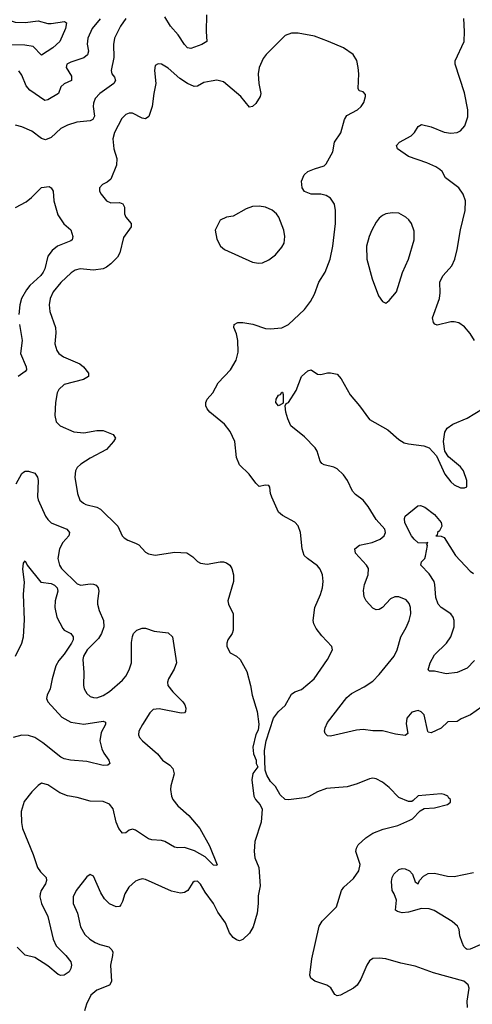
# Model space of a CAD drawing. Header units: inches. Extents: x 1649636 to 1815363, y 506543 to 641975.
# Tile 645 of 656: x 1750316 to 1753103, y 630910 to 636963. Entities that reach past the tile are written whole.
import ezdxf

# ---------------------------------------------------------------- set-up
doc = ezdxf.new("R2010")
doc.units = ezdxf.units.IN
doc.header["$MEASUREMENT"] = 0
doc.layers.add('B7653', color=7, linetype='Continuous')

msp = doc.modelspace()

# ---------------------------------------------------------------- linework, layer by layer
at = {"layer": 'B7653', "color": 5}
for points, elevation in [([(1750000, 637018.6), (1750030, 637015.8), (1750151.6, 636991.5), (1750288.4, 636948.4), (1750350, 636946), (1750430, 636957.1), (1750490, 636940.5), (1750510, 636939.3), (1750591.1, 636951.1), (1750603.6, 636943.6), (1750598, 636910), (1750563.1, 636830), (1750520.3, 636790), (1750450, 636744.2), (1750398.4, 636798.4), (1750347, 636807), (1750230, 636808.4), (1750165, 636795), (1750070, 636802.6), (1750042.2, 636797.8), (1750000, 636782.4)], 620), ([(1750970.2, 636970), (1750937.5, 636922.5), (1750899.2, 636850), (1750893.2, 636810), (1750894.7, 636730), (1750879, 636650), (1750884.2, 636630), (1750899.5, 636610), (1750905.7, 636590), (1750895.6, 636570), (1750809.1, 636510), (1750781.4, 636478.6), (1750770.2, 636449.8), (1750768.5, 636430), (1750776.1, 636370), (1750767.2, 636350), (1750750, 636341), (1750667.8, 636332.2), (1750610, 636314.7), (1750570, 636294.7), (1750510, 636238), (1750474.4, 636225.6), (1750450, 636233.3), (1750390, 636278.3), (1750330, 636304.2), (1750290, 636315.6)], 660), ([(1750812.2, 636967.8), (1750763, 636910), (1750734.8, 636850), (1750732.5, 636812.5), (1750739.2, 636770), (1750732.9, 636747.1), (1750710, 636728.8), (1750630, 636703), (1750606, 636690), (1750601.6, 636670), (1750635.2, 636615.2), (1750634.9, 636590), (1750590, 636569.7), (1750570.3, 636550), (1750554.3, 636510), (1750490, 636470.8), (1750470, 636467.1), (1750378, 636530), (1750355.7, 636555.7), (1750330, 636621.6), (1750310, 636649.7)], 640), ([(1751466.3, 636993.7), (1751464.1, 636890), (1751467.6, 636830), (1751437.6, 636810), (1751370, 636785.2), (1751350, 636790.7), (1751331.5, 636810), (1751291.8, 636870), (1751243.7, 636923.7), (1751210, 636981.2)], 660), ([(1753115.8, 634990), (1753090, 635033), (1753055, 635075), (1753019.3, 635099.3), (1752990, 635106.4), (1752970, 635105.3), (1752885.4, 635085.4), (1752871.2, 635091.2), (1752862.5, 635102.5), (1752857.7, 635130), (1752899.7, 635250), (1752904.6, 635284.6), (1752903.5, 635350), (1752910, 635367.3), (1752923.5, 635390), (1752976.4, 635450), (1752994.8, 635490), (1753009.9, 635550.1), (1753029.3, 635670.7), (1753059.4, 635790), (1753059.8, 635850), (1753045.5, 635890), (1753019.3, 635930), (1752938, 635990), (1752916.3, 636030), (1752903, 636043), (1752878.7, 636058.7), (1752823.3, 636083.3), (1752710, 636121.7), (1752642.7, 636170), (1752636, 636190), (1752653.2, 636210), (1752727, 636250), (1752747.3, 636270), (1752770, 636306.8), (1752790, 636318), (1752850, 636304.6), (1752930, 636272.6), (1752970, 636266.5), (1753010, 636270.3), (1753030, 636278.9), (1753057.4, 636310), (1753074.2, 636365.8), (1753074.7, 636410), (1753054.1, 636514.1), (1752997.4, 636690), (1752997.4, 636710), (1753051.5, 636830), (1753055.1, 636890), (1753049.8, 636970)], 660), ([(1753073, 630890), (1753070.8, 630930), (1753082.4, 631010), (1753077.8, 631030), (1753050, 631051.7), (1752864.3, 631104.3), (1752750, 631143.5), (1752661.9, 631161.9), (1752570, 631188.6), (1752530, 631193.3), (1752490, 631191), (1752470, 631176.2), (1752452.7, 631150), (1752415.6, 631064.4), (1752393.3, 631026.7), (1752371.7, 631008.3), (1752290, 630965.1), (1752270, 630962.7), (1752255.3, 630970), (1752231.5, 631011.5), (1752207.7, 631027.7), (1752132.7, 631052.7), (1752109.3, 631070), (1752102, 631090), (1752114.5, 631190), (1752158.7, 631390), (1752178.5, 631421.5), (1752267.3, 631510), (1752297, 631610), (1752312.3, 631630), (1752370, 631683.8), (1752403, 631730), (1752411.5, 631770), (1752386, 631850), (1752389.6, 631870), (1752399.6, 631890), (1752446.3, 631933.7), (1752490, 631961.7), (1752553.2, 631986.8), (1752644, 632010), (1752718.6, 632041.4), (1752733.2, 632050), (1752781.6, 632098.4), (1752807, 632113), (1752870, 632117.3), (1752950, 632138), (1752968.4, 632151.6), (1752968.7, 632170), (1752958, 632178), (1752952.3, 632190), (1752930, 632200.7), (1752910, 632203.6), (1752770, 632192.3), (1752738, 632162), (1752730, 632157.2), (1752710, 632156), (1752650, 632182), (1752590, 632243.6), (1752550, 632276.2), (1752510, 632297), (1752490, 632299.5), (1752470, 632297), (1752394.2, 632265.8), (1752332.8, 632247.2), (1752204.2, 632235.8), (1752150, 632216.4), (1752094.1, 632185.9), (1752070, 632178.3), (1751970, 632167.6), (1751950, 632169.5), (1751918.7, 632198.7), (1751890, 632248.7), (1751860.2, 632280.2), (1751838, 632318), (1751828, 632350), (1751824, 632470), (1751833.2, 632530), (1751878, 632670), (1751909.6, 632710.4), (1751950, 632746.8), (1751990, 632816.3), (1752009.7, 632830.3), (1752050, 632845.3), (1752128.8, 632911.2), (1752211.5, 633030), (1752242, 633090), (1752238, 633110), (1752175.5, 633175.5), (1752140.8, 633220.8), (1752126.6, 633250), (1752123.1, 633270), (1752132.7, 633350), (1752168.7, 633430), (1752180.3, 633470), (1752183.5, 633510), (1752180.4, 633550), (1752165.8, 633585.8), (1752150, 633605.6), (1752087.3, 633650), (1752068, 633670), (1752056, 633710), (1752045.7, 633810), (1752030.9, 633850.9), (1752010, 633873.6), (1751934.7, 633914.7), (1751910, 633936), (1751867.5, 634027.5), (1751859.3, 634050), (1751856, 634090), (1751850, 634099), (1751830, 634101.2), (1751790, 634094), (1751770, 634113.2), (1751729.3, 634170), (1751670, 634226), (1751651.2, 634271.2), (1751639.7, 634370), (1751610.8, 634430.8), (1751577, 634477), (1751485.7, 634550), (1751469.8, 634570), (1751461.5, 634590), (1751461.7, 634610), (1751469.7, 634630), (1751504.2, 634670), (1751538.2, 634730), (1751613.8, 634810), (1751649.3, 634870.7), (1751660.4, 634919.6), (1751659.7, 634990), (1751651.5, 635031.5), (1751634.2, 635070), (1751637.4, 635090), (1751659, 635101), (1751690, 635101.5), (1751750.5, 635090.5), (1751830, 635064.4), (1751858.3, 635061.7), (1751930, 635068.2), (1751970, 635090.2), (1752070, 635182.2), (1752107.3, 635230), (1752130, 635275.3), (1752158.2, 635350), (1752197.6, 635410), (1752226.6, 635490), (1752243.7, 635570), (1752260.6, 635710), (1752260.6, 635790), (1752254.2, 635830), (1752230, 635865.1), (1752202.8, 635882.8), (1752169.8, 635889.8), (1752110, 635889.8), (1752070, 635906), (1752055, 635930), (1752050.9, 635970), (1752066.8, 636010), (1752090, 636028.9), (1752130, 636046.7), (1752190, 636064.9), (1752203.5, 636076.5), (1752244.7, 636150), (1752253.6, 636210), (1752292.7, 636267.3), (1752314.7, 636350), (1752330, 636373.7), (1752396.2, 636410), (1752418.7, 636430), (1752434.2, 636454.2), (1752445.2, 636490), (1752444, 636504), (1752430, 636519), (1752406.6, 636526.6), (1752400.1, 636540.1), (1752403.4, 636630), (1752400.2, 636670), (1752391.9, 636711.9), (1752369.8, 636750), (1752309.8, 636790), (1752218, 636830), (1752130, 636861.2), (1752030, 636880.7), (1751990, 636879.8), (1751950, 636865.1), (1751833.7, 636750), (1751815.2, 636724.8), (1751790.2, 636670), (1751783.9, 636630), (1751787.9, 636570), (1751800.3, 636510), (1751796.9, 636490), (1751770, 636448.3), (1751750, 636429.7), (1751730, 636424.7), (1751677.7, 636490), (1751570, 636580.9), (1751530, 636591.1), (1751493.9, 636586.1), (1751450, 636576.3), (1751410, 636555.1), (1751390, 636553), (1751350, 636571.1), (1751301, 636601), (1751230, 636664.5), (1751190, 636689.3), (1751167.7, 636692.3), (1751150, 636682), (1751145.5, 636650), (1751154, 636570), (1751141.7, 636510), (1751132.6, 636430), (1751111.5, 636368.5), (1751090, 636354.5), (1751070, 636358.4), (1751010, 636389.4), (1750990, 636389.4), (1750970, 636380.9), (1750944.8, 636355.2), (1750898.9, 636270), (1750890.3, 636230), (1750896, 636170), (1750914.9, 636110), (1750911.6, 636068.5), (1750877.7, 635982.3), (1750855.6, 635964.4), (1750824.9, 635950), (1750808.2, 635930), (1750808.2, 635910), (1750818, 635890), (1750850.8, 635850), (1750876.7, 635836.7), (1750930, 635839.3), (1750952, 635832), (1750960.4, 635810), (1750961.7, 635770), (1750968.8, 635750), (1751002.4, 635710), (1751003.1, 635690), (1750955.2, 635624.8), (1750932.9, 635530), (1750917.4, 635502.6), (1750877.5, 635462.5), (1750850, 635441.3), (1750830, 635432.5), (1750770, 635422.9), (1750688.9, 635431.1), (1750657.3, 635422.7), (1750632.3, 635407.7), (1750570, 635346.8), (1750521.8, 635290), (1750503.5, 635250), (1750496.6, 635210), (1750502.5, 635170), (1750535.6, 635070), (1750538, 635038), (1750532.6, 634970), (1750544, 634930), (1750558, 634910), (1750584.9, 634890), (1750686.8, 634846.8), (1750708.7, 634830), (1750738.7, 634790), (1750740.5, 634770), (1750708.2, 634751.8), (1750590, 634720.3), (1750557.3, 634690), (1750547.1, 634670), (1750537.3, 634610), (1750531.5, 634530), (1750540.3, 634490), (1750565.8, 634465.8), (1750650, 634429.4), (1750710, 634423), (1750790, 634437.6), (1750830, 634437.3), (1750892.3, 634412.3), (1750905.5, 634390), (1750894.4, 634370), (1750850, 634320.5), (1750750, 634267.4), (1750692, 634230), (1750670, 634209.6), (1750660.2, 634190), (1750656.1, 634150), (1750672.2, 634050), (1750686.7, 634010), (1750708, 633990), (1750722.6, 633982.6), (1750790, 633965.8), (1750813.9, 633953.9), (1750920.5, 633850), (1750947.7, 633790), (1750958.3, 633778.3), (1750982.4, 633762.4), (1751030, 633745.7), (1751050, 633734), (1751090, 633690.5), (1751110, 633678.4), (1751150, 633670.4), (1751270.5, 633690.5), (1751345.5, 633685.5), (1751381.7, 633661.7), (1751410, 633633), (1751430, 633622.4), (1751470, 633615.3), (1751549.7, 633630.3), (1751570, 633630.3), (1751590, 633624.9), (1751610, 633610.4), (1751621.3, 633590), (1751631.7, 633550), (1751631.6, 633508.5), (1751598.4, 633390), (1751602.4, 633370), (1751630.6, 633310), (1751630.6, 633210.6), (1751624.7, 633190), (1751598, 633150), (1751591.3, 633130), (1751591.3, 633110), (1751611.3, 633070), (1751650, 633050.8), (1751674, 633030), (1751715.1, 632955.1), (1751737.1, 632870), (1751746.4, 632810), (1751777.1, 632710), (1751788.1, 632631.9), (1751784.9, 632595.1), (1751770, 632568), (1751750.8, 632490), (1751756, 632450), (1751771.3, 632410), (1751772, 632390), (1751782, 632370), (1751750.6, 632329.4), (1751746, 632290), (1751756.5, 632190), (1751768.3, 632168.3), (1751796.5, 632136.5), (1751808.2, 632110), (1751802.4, 632030), (1751763, 631910), (1751759.1, 631850), (1751763, 631810), (1751788.2, 631750), (1751797.3, 631637.3), (1751784.2, 631575.8), (1751784.6, 631530), (1751777.3, 631470), (1751754.3, 631385.7), (1751730, 631347.3), (1751690, 631309.3), (1751670, 631300.9), (1751650, 631306.6), (1751630, 631320.9), (1751608.4, 631348.4), (1751583, 631410), (1751536.5, 631476.5), (1751509.7, 631530), (1751458.8, 631598.8), (1751430, 631649.3), (1751410, 631666), (1751390, 631665.2), (1751382, 631658), (1751350.3, 631609.7), (1751330, 631597.6), (1751307, 631593), (1751250, 631606), (1751090, 631677.2), (1751070, 631680.4), (1751050, 631676), (1751030, 631666.9), (1750988.9, 631630), (1750964, 631590), (1750950, 631541.2), (1750938.7, 631521.3), (1750930, 631512), (1750910, 631509.6), (1750868.5, 631528.5), (1750837.7, 631557.7), (1750815.1, 631595.1), (1750770, 631698), (1750750, 631708.7), (1750730, 631693.2), (1750664.6, 631610), (1750646.3, 631570), (1750646, 631530), (1750672.4, 631470), (1750690, 631386), (1750718, 631338), (1750748, 631310), (1750780.7, 631290), (1750810, 631277.4), (1750864.1, 631264.1), (1750884.1, 631244.1), (1750889, 631230), (1750888.1, 631210), (1750874.4, 631150), (1750882.3, 631050), (1750870, 631026.6), (1750790, 630996.3), (1750754.4, 630965.6), (1750726.4, 630910), (1750714.4, 630870)], 680), ([(1750290, 635809.1), (1750355.7, 635844.3), (1750388.2, 635870), (1750450, 635932), (1750496.7, 635936.7), (1750510.3, 635930.3), (1750521.3, 635910), (1750526.3, 635850), (1750550, 635762.8), (1750588.7, 635708.7), (1750630, 635670.7), (1750644.2, 635630), (1750638.4, 635610), (1750630, 635603.5), (1750548.3, 635571.7), (1750515.2, 635544.8), (1750490.2, 635509.8), (1750471.7, 635431.7), (1750461.2, 635410), (1750446.7, 635390), (1750379.6, 635330), (1750357.5, 635302.5), (1750327, 635250), (1750316, 635210), (1750310.3, 635150)], 660), ([(1750314.9, 635090), (1750331.3, 634990), (1750320.9, 634910), (1750355.8, 634830), (1750358, 634810), (1750350, 634799.3), (1750306.4, 634770)], 660), ([(1753160.9, 632739.1), (1753091, 632690), (1753034.4, 632665.6), (1753010, 632649.2), (1752952.7, 632647.3), (1752910, 632608), (1752850, 632578), (1752830, 632582), (1752827.6, 632587.6), (1752805.1, 632690), (1752788.4, 632708.5), (1752770, 632715.8), (1752730, 632705.4), (1752700.2, 632670), (1752694.7, 632634.7), (1752705.2, 632574.8), (1752690, 632561.6), (1752630, 632570.9), (1752550, 632591), (1752490, 632590.8), (1752430, 632598.5), (1752390, 632594.5), (1752230, 632557.6), (1752210, 632559.5), (1752195.6, 632575.6), (1752191.8, 632590), (1752195.6, 632610), (1752210, 632642.8), (1752330, 632795.3), (1752358.9, 632821.1), (1752437.5, 632862.5), (1752490, 632897.4), (1752530, 632937.4), (1752620.4, 633050), (1752639.7, 633090), (1752662.7, 633170), (1752694.4, 633225.6), (1752713.3, 633270), (1752723.5, 633310), (1752722.6, 633350), (1752714.1, 633374.1), (1752695.8, 633395.8), (1752650, 633415.1), (1752625.5, 633414.5), (1752598, 633402), (1752550.5, 633350), (1752530, 633338), (1752510, 633336), (1752490, 633346), (1752449.3, 633390), (1752435.9, 633415.9), (1752433.1, 633453.1), (1752439.7, 633490), (1752461.3, 633550), (1752462.9, 633590), (1752451.6, 633610), (1752383.5, 633683.5), (1752379.6, 633710), (1752407.7, 633732.3), (1752485.2, 633750), (1752534.5, 633770), (1752559.6, 633790), (1752567.6, 633810), (1752563.6, 633830), (1752510.7, 633890.7), (1752460.8, 633970), (1752430, 634009.7), (1752384.2, 634044.2), (1752365.4, 634065.4), (1752333.2, 634130), (1752310, 634164.5), (1752270, 634202), (1752250, 634213.1), (1752190, 634226), (1752175.2, 634235.2), (1752165.1, 634250), (1752147.2, 634310), (1752135.7, 634330), (1752070, 634397.8), (1751985.8, 634465.8), (1751966.2, 634510), (1751955.3, 634550), (1751951.1, 634588.9), (1751955.9, 634604.1), (1751970, 634610.5), (1752017.1, 634682.9), (1752051.8, 634770), (1752090, 634804.9), (1752110, 634810.8), (1752150, 634784), (1752170, 634782), (1752210, 634793), (1752230, 634793), (1752270, 634783), (1752295.9, 634755.9), (1752350, 634657.6), (1752407.8, 634590), (1752470, 634504.9), (1752582, 634442), (1752650, 634381.3), (1752682.7, 634362.7), (1752710, 634355.3), (1752804.2, 634344.2), (1752836, 634330), (1752882, 634282), (1752934, 634170), (1752970, 634122.8), (1752990, 634102.8), (1753030, 634084.7), (1753055.3, 634084.7), (1753068, 634092), (1753069, 634130), (1753049, 634190), (1753030, 634214), (1752955.5, 634275.5), (1752933.2, 634310), (1752924.5, 634370), (1752933.4, 634426.6), (1752947.7, 634452.3), (1752982.9, 634477.1), (1753070, 634513.4), (1753166, 634570)], 660), ([(1750293.6, 634110), (1750330, 634173), (1750339.1, 634180.9), (1750350, 634188.4), (1750370, 634188.4), (1750410, 634175.5), (1750424.9, 634150), (1750428.9, 634130), (1750426, 634030), (1750430.3, 634010.3), (1750475.6, 633910), (1750489.4, 633889.4), (1750510.9, 633870.9), (1750605.7, 633830), (1750623.6, 633810), (1750618.3, 633790), (1750582.7, 633750), (1750560.9, 633710), (1750550.1, 633650), (1750560.5, 633610), (1750573.5, 633590), (1750670, 633495.6), (1750692.6, 633487.4), (1750750, 633495.5), (1750770, 633493.8), (1750785.9, 633485.9), (1750799.5, 633470), (1750803.6, 633450), (1750794.9, 633390), (1750796.1, 633370), (1750805, 633330), (1750831.4, 633270), (1750834.4, 633230), (1750818.9, 633190), (1750800.5, 633159.5), (1750732.2, 633090), (1750709.4, 633050), (1750705.8, 633030), (1750711.4, 632950), (1750708, 632870), (1750713.4, 632850), (1750730, 632821.6), (1750750, 632803.1), (1750770, 632795.6), (1750790, 632794), (1750830, 632809.1), (1750870, 632832.2), (1750950, 632902), (1750970, 632927), (1750990, 632966), (1751004.2, 633010), (1751005.2, 633134.8), (1751009.7, 633170.3), (1751017, 633190), (1751037.2, 633210), (1751070, 633223), (1751090, 633223), (1751143.4, 633203.4), (1751230, 633194.6), (1751257.1, 633170), (1751281.5, 633010), (1751268, 632970), (1751232.6, 632910), (1751225.3, 632890), (1751227.6, 632870), (1751258.9, 632830), (1751320.5, 632770), (1751332.7, 632750), (1751338, 632730), (1751336.3, 632710), (1751330, 632702.7), (1751310, 632699.6), (1751174.1, 632725.9), (1751138.7, 632721.3), (1751117.2, 632702.8), (1751071.7, 632630), (1751050.3, 632590), (1751047.4, 632567.4), (1751052.7, 632550), (1751072.4, 632530), (1751164.4, 632450), (1751195.5, 632410), (1751239.7, 632379.7), (1751259, 632359), (1751267.3, 632327.3), (1751246.8, 632253.2), (1751245.4, 632230), (1751250.2, 632190), (1751258.2, 632170), (1751290.2, 632130), (1751356.9, 632070), (1751424.2, 631990), (1751484.7, 631884.7), (1751532.2, 631767.8), (1751530, 631764), (1751510, 631765.4), (1751457.4, 631817.4), (1751392.7, 631852.7), (1751330, 631873.7), (1751290, 631871.9), (1751270, 631875.6), (1751210, 631909.8), (1751190, 631916.4), (1751130, 631921.8), (1751110, 631927.8), (1751030, 631980.7), (1751010, 631987), (1750990, 631979.5), (1750970, 631964.5), (1750950, 631962.9), (1750925.8, 631990), (1750910.8, 632030), (1750892.5, 632112.5), (1750870, 632140.5), (1750830, 632157.4), (1750750, 632159.7), (1750670, 632181), (1750610, 632191.1), (1750563.7, 632210), (1750490, 632259.6), (1750450, 632269.4), (1750430, 632256), (1750390, 632217), (1750343.9, 632156.1), (1750325.1, 632094.9), (1750327, 632027), (1750334, 631990), (1750398.5, 631830), (1750424.9, 631750), (1750444, 631724), (1750478.7, 631690), (1750481.7, 631670), (1750474.9, 631650), (1750449.1, 631610), (1750441.5, 631590), (1750440.2, 631570), (1750451, 631530), (1750489.2, 631449.2), (1750521.5, 631310), (1750541.7, 631270), (1750599.7, 631210), (1750630.2, 631170), (1750634.7, 631150), (1750631.2, 631130), (1750620.7, 631110), (1750590.4, 631090), (1750570, 631087.9), (1750553.2, 631093.2), (1750490, 631147.1), (1750410, 631197.3), (1750350, 631211.2), (1750300.4, 631260.4)], 660), ([(1753115.5, 633024.5), (1753070, 632975.5), (1753010, 632949.9), (1752942.3, 632942.3), (1752870, 632958), (1752838, 632958), (1752830, 632966), (1752843.5, 633010), (1752870, 633058.4), (1752943.1, 633130), (1752970, 633168.4), (1752989.7, 633229.7), (1752990.9, 633270), (1752984.2, 633290), (1752969.7, 633310), (1752910, 633348.9), (1752891.8, 633370), (1752877, 633410), (1752872.6, 633490), (1752866.6, 633510), (1752836, 633556), (1752786, 633610), (1752789.5, 633630), (1752809.8, 633650.2), (1752814.9, 633665.1), (1752825.7, 633730), (1752823.3, 633736.7), (1752828.9, 633748.9), (1752815.9, 633744.1), (1752770, 633747.3), (1752743.8, 633770), (1752728.9, 633790), (1752688, 633870), (1752684.4, 633895.6), (1752690, 633911.3), (1752766.3, 633973.7), (1752782.9, 633977.1), (1752810, 633966), (1752870, 633920.7), (1752910, 633872.4), (1752914.1, 633850), (1752899.8, 633820.2), (1752888.8, 633810), (1752886, 633794), (1752878, 633790), (1752910, 633787.5), (1752930, 633779.7), (1752998.6, 633670), (1753090, 633573.2), (1753110, 633557.8)], 640), ([(1750290.4, 633050), (1750329.2, 633130), (1750339.2, 633170), (1750346.6, 633273.4), (1750338.7, 633430), (1750344.8, 633504.8), (1750334.6, 633585.4), (1750338.6, 633621.4), (1750350, 633636), (1750362.4, 633610), (1750445.4, 633505.4), (1750510, 633496.2), (1750530, 633486), (1750547.2, 633470), (1750551.4, 633450), (1750534.6, 633390), (1750533.4, 633350), (1750545.8, 633290), (1750580.9, 633221), (1750590.2, 633210.2), (1750630.4, 633190), (1750646, 633170), (1750644.5, 633150), (1750635.3, 633130), (1750590, 633062.2), (1750556.5, 633023.5), (1750539.1, 632990), (1750515.5, 632910), (1750503.9, 632850), (1750484.9, 632810), (1750481.3, 632790), (1750488.5, 632770), (1750575.6, 632675.6), (1750630, 632645), (1750710, 632631.8), (1750830.2, 632650.2), (1750844.7, 632644.7), (1750843.8, 632630), (1750818.3, 632581.7), (1750809.1, 632529.1), (1750820.8, 632480.8), (1750833.9, 632453.9), (1750864.9, 632410), (1750870.6, 632389.4), (1750859.3, 632380.7), (1750830, 632377.6), (1750730, 632403.1), (1750629.2, 632410.8), (1750590, 632419.1), (1750569.5, 632429.5), (1750457.6, 632517.6), (1750410, 632549.3), (1750370, 632562.7), (1750330, 632564), (1750277, 632550)], 640), ([(1753150, 631276), (1753090, 631249.7), (1753070, 631246.6), (1753063.7, 631250), (1753050, 631266), (1753039.7, 631290), (1753026, 631330), (1753020.5, 631370), (1753010.8, 631390.8), (1752978.7, 631418.7), (1752866.7, 631486.7), (1752836.3, 631496.3), (1752790, 631498.7), (1752710, 631476.3), (1752670, 631472.3), (1752640.9, 631480.9), (1752630, 631488.7), (1752635.3, 631550), (1752622, 631590), (1752609.2, 631610), (1752605.6, 631665.6), (1752608.3, 631690), (1752619.6, 631710), (1752650, 631738), (1752670, 631744.4), (1752690, 631742.4), (1752716.3, 631730), (1752734.9, 631710), (1752750, 631662), (1752770, 631651.3), (1752778, 631670), (1752801.4, 631698.6), (1752830, 631713.8), (1752870, 631715.3), (1752950, 631698.2), (1752990, 631695.5), (1753110, 631719.7)], 660)]:
    msp.add_lwpolyline(points, dxfattribs=dict(at, elevation=elevation))
for points, elevation in [([(1751790, 635815.8), (1751750, 635814.2), (1751710, 635801), (1751630, 635755.6), (1751590, 635749.3), (1751551, 635730), (1751518.8, 635670), (1751530, 635614), (1751551.3, 635570), (1751576, 635550), (1751750, 635471.7), (1751786.8, 635466.8), (1751810, 635469.1), (1751850, 635486.2), (1751890, 635517.2), (1751930, 635563.9), (1751943.9, 635590), (1751949.2, 635630), (1751942, 635670), (1751910.7, 635750), (1751896.4, 635770), (1751870, 635791.7), (1751830, 635809.8)], 720), ([(1752610, 635775.3), (1752570, 635769.7), (1752550, 635759.7), (1752530, 635742), (1752510, 635717.6), (1752484, 635670), (1752467.8, 635630), (1752451.8, 635570), (1752452.2, 635490), (1752485.7, 635370), (1752525.8, 635265.9), (1752550, 635231), (1752570, 635221), (1752590, 635236), (1752635.1, 635290), (1752671.8, 635408.2), (1752709.7, 635490.3), (1752743.6, 635610), (1752743.9, 635663.9), (1752727.3, 635710), (1752712.2, 635732.2), (1752692.3, 635750), (1752650, 635774)], 680), ([(1751910, 634589.6), (1751893.6, 634610), (1751894.7, 634630), (1751910, 634655.3), (1751920.9, 634659.1), (1751930, 634674), (1751933.4, 634673.4), (1751938.5, 634658.5), (1751938.8, 634610), (1751936.8, 634603.2)], 660)]:
    msp.add_lwpolyline(points, close=True, dxfattribs=dict(at, elevation=elevation))

doc.saveas('drawing.dxf')
